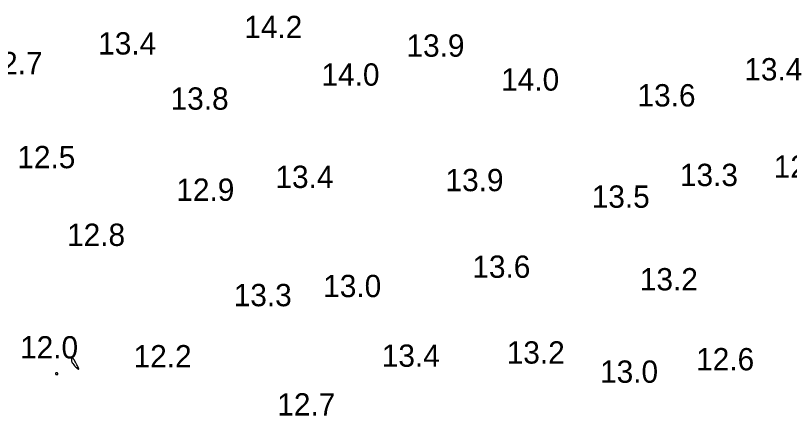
# Model space of a CAD drawing. Extents: x 3040093 to 3056816, y 408076 to 509144.
# Drawn here: x 3043650.1 to 3043823.6, y 438492.4 to 438582 of the extents above; entities that cross this region are included whole.
import ezdxf

# ---------------------------------------------------------------- set-up
doc = ezdxf.new("R2010")
doc.units = 0
doc.layers.add('V-CHAN-CONT-EL12-1112', color=7, linetype='Continuous')
doc.layers.add('V-TOPO-SOUN-0810', color=7, linetype='Continuous')

msp = doc.modelspace()

# ---------------------------------------------------------------- linework, layer by layer
at = {"layer": 'V-CHAN-CONT-EL12-1112'}
for points in [[(3043663.12, 438503.75), (3043663.31, 438503.52), (3043663.52, 438503.29), (3043663.73, 438503.08), (3043663.92, 438502.91), (3043664.09, 438502.78), (3043664.21, 438502.71), (3043664.28, 438502.72), (3043664.29, 438502.81), (3043664.23, 438502.98), (3043664.13, 438503.2), (3043664, 438503.47), (3043663.85, 438503.75), (3043663.69, 438504.03), (3043663.53, 438504.3), (3043663.39, 438504.54), (3043663.27, 438504.74), (3043663.18, 438504.89), (3043663.1, 438505.01), (3043663.05, 438505.09), (3043663, 438505.15), (3043662.97, 438505.19), (3043662.94, 438505.22), (3043662.9, 438505.24), (3043662.87, 438505.26), (3043662.84, 438505.27), (3043662.81, 438505.29), (3043662.77, 438505.3), (3043662.74, 438505.31), (3043662.71, 438505.32), (3043662.69, 438505.32), (3043662.67, 438505.31), (3043662.65, 438505.3), (3043662.64, 438505.29), (3043662.63, 438505.27), (3043662.63, 438505.24), (3043662.63, 438505.21), (3043662.62, 438505.16), (3043662.62, 438505.11), (3043662.62, 438505.04), (3043662.61, 438504.97), (3043662.61, 438504.88), (3043662.61, 438504.77), (3043662.63, 438504.65), (3043662.67, 438504.51), (3043662.73, 438504.36), (3043662.82, 438504.18), (3043662.95, 438503.98)], [(3043659.27, 438501.52), (3043659.32, 438501.51), (3043659.37, 438501.51), (3043659.42, 438501.51), (3043659.47, 438501.52), (3043659.51, 438501.54), (3043659.55, 438501.56), (3043659.57, 438501.59), (3043659.58, 438501.63), (3043659.58, 438501.67), (3043659.57, 438501.72), (3043659.55, 438501.76), (3043659.52, 438501.81), (3043659.49, 438501.85), (3043659.46, 438501.89), (3043659.42, 438501.92), (3043659.38, 438501.94), (3043659.34, 438501.95), (3043659.3, 438501.96), (3043659.27, 438501.95), (3043659.23, 438501.94), (3043659.2, 438501.93), (3043659.17, 438501.91), (3043659.14, 438501.89), (3043659.11, 438501.87), (3043659.09, 438501.84), (3043659.07, 438501.82), (3043659.06, 438501.79), (3043659.05, 438501.76), (3043659.04, 438501.73), (3043659.04, 438501.71), (3043659.04, 438501.68), (3043659.04, 438501.65), (3043659.06, 438501.63), (3043659.07, 438501.61), (3043659.09, 438501.59), (3043659.12, 438501.57), (3043659.15, 438501.55), (3043659.18, 438501.54), (3043659.22, 438501.53)]]:
    msp.add_lwpolyline(points, close=True, dxfattribs=at)

# ---------------------------------------------------------------- texts
at = {"layer": 'V-TOPO-SOUN-0810'}
for s, p in [('14.2 ', (3043701.37, 438576.96)), ('13.4 ', (3043668.62, 438573.28)), ('13.9 ', (3043737.75, 438572.79)), ('12.7 ', (3043643.13, 438568.85)), ('13.4 ', (3043813.51, 438567.48)), ('14.0 ', (3043718.69, 438566.3)), ('14.0 ', (3043758.98, 438565.18)), ('13.6 ', (3043789.56, 438561.64)), ('13.8 ', (3043684.86, 438560.91)), ('12.5 ', (3043650.48, 438547.79)), ('12.9 ', (3043820.1, 438545.66)), ('13.4 ', (3043708.36, 438543.36)), ('13.9 ', (3043746.51, 438542.64)), ('13.3 ', (3043799.07, 438543.79)), ('12.9 ', (3043686.14, 438540.48)), ('13.5 ', (3043779.29, 438538.93)), ('12.8 ', (3043661.64, 438530.37)), ('13.6 ', (3043752.52, 438523.22)), ('13.2 ', (3043790.08, 438520.4)), ('13.0 ', (3043719.08, 438518.89)), ('13.3 ', (3043699.01, 438516.85)), ('12.0 ', (3043651.1, 438505.14)), ('12.2 ', (3043676.56, 438503.14)), ('13.4 ', (3043732.21, 438503.27)), ('13.2 ', (3043760.23, 438503.99)), ('12.6 ', (3043802.71, 438502.48)), ('13.0 ', (3043781.16, 438499.69)), ('12.7 ', (3043708.78, 438492.35))]:
    msp.add_text(s, height=5, dxfattribs=at).set_placement(p)

doc.saveas('drawing.dxf')
